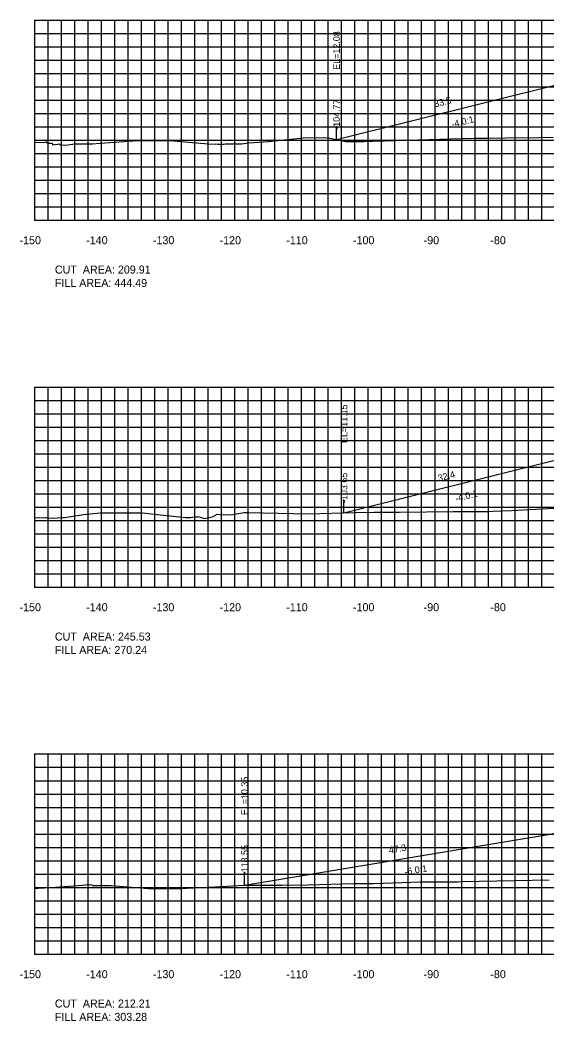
# Model space of a CAD drawing. Extents: x 1800880 to 1818864, y 245271 to 250560.
# Drawn here: x 1805878.8 to 1805957.8, y 250089.4 to 250239.4 of the extents above; entities that cross this region are included whole.
import ezdxf

# ---------------------------------------------------------------- set-up
doc = ezdxf.new("R2010")
doc.units = 0
for name, color, linetype in [('ANNO-TXT', 7, 'Continuous'), ('CL-CNST', 7, 'Continuous'), ('DESIGN - DRAINAGE - Bridges', 7, 'Continuous'), ('DRAINAGETXT', 7, 'Continuous'), ('Level 37', 7, 'Continuous'), ('Level 46', 7, 'Continuous'), ('Level 62', 7, 'Continuous'), ('SHT-BDR', 7, 'Continuous')]:
    doc.layers.add(name, color=color, linetype=linetype)

msp = doc.modelspace()

# ---------------------------------------------------------------- linework, layer by layer
at = {"layer": 'CL-CNST'}
for points in [[(1805881, 250221.11), (1805881.51, 250221.07), (1805882.47, 250221.11), (1805882.7, 250221.16), (1805882.93, 250220.98), (1805883.57, 250220.99), (1805883.7, 250220.74), (1805883.94, 250220.76), (1805884.46, 250220.84), (1805884.66, 250220.87), (1805884.89, 250220.75), (1805885.6, 250220.68), (1805885.95, 250220.72), (1805886.97, 250220.86), (1805887.35, 250220.87), (1805887.44, 250220.87), (1805887.79, 250220.87), (1805889.61, 250220.86), (1805890.81, 250221), (1805896.46, 250221.37), (1805896.51, 250221.38), (1805896.53, 250221.37), (1805896.7, 250221.37), (1805897.16, 250221.37), (1805898.96, 250221.37), (1805899.13, 250221.38), (1805900.27, 250221.39), (1805901.48, 250221.37), (1805901.79, 250221.33), (1805904.02, 250221.14), (1805907.01, 250220.86), (1805908.41, 250220.84), (1805909.31, 250220.85), (1805909.55, 250220.87), (1805911.94, 250220.86), (1805911.96, 250220.86), (1805913.05, 250221.05), (1805916.05, 250221.23), (1805921.25, 250221.79), (1805924.28, 250221.8), (1805924.39, 250221.8), (1805925.25, 250221.7), (1805927.56, 250221.25), (1805928.81, 250221.25), (1805930.35, 250221.25), (1805931.67, 250221.27), (1805936.86, 250221.44), (1805944.98, 250221.69), (1805947.09, 250221.74), (1805948.07, 250221.74), (1805948.87, 250221.74), (1805951.56, 250221.79), (1805956.62, 250221.84), (1805958.73, 250221.87)], [(1805881, 250164.8), (1805881.54, 250164.85), (1805882.35, 250164.8), (1805882.65, 250164.85), (1805882.84, 250164.86), (1805882.99, 250164.82), (1805883.52, 250164.77), (1805885.12, 250164.85), (1805885.27, 250164.85), (1805885.48, 250164.89), (1805888.27, 250165.34), (1805890.78, 250165.59), (1805891.11, 250165.58), (1805892.19, 250165.56), (1805892.3, 250165.58), (1805893.91, 250165.55), (1805894.29, 250165.55), (1805894.35, 250165.55), (1805894.47, 250165.55), (1805894.94, 250165.59), (1805896.11, 250165.59), (1805896.32, 250165.57), (1805897.15, 250165.56), (1805899.78, 250165.28), (1805902.68, 250164.97), (1805903.53, 250164.86), (1805904.34, 250164.86), (1805904.96, 250164.95), (1805905.32, 250164.98), (1805905.46, 250165), (1805905.84, 250164.9), (1805906.45, 250164.74), (1805906.89, 250164.8), (1805907.63, 250164.97), (1805908.34, 250165.35), (1805908.71, 250165.32), (1805910.36, 250165.25), (1805910.68, 250165.33), (1805912.38, 250165.64), (1805912.93, 250165.64), (1805921.96, 250165.4), (1805928.93, 250165.63), (1805931.87, 250165.66), (1805932.94, 250165.66), (1805934.24, 250165.66), (1805935.68, 250165.66), (1805943.73, 250165.78), (1805945.62, 250165.79), (1805947.09, 250165.79), (1805948.88, 250165.79), (1805949.66, 250165.8), (1805952.48, 250165.94), (1805963.38, 250166.52)], [(1805881, 250109.26), (1805881.51, 250109.3), (1805883.41, 250109.42), (1805887.5, 250109.74), (1805888.61, 250109.83), (1805889.16, 250109.85), (1805889.47, 250109.81), (1805889.71, 250109.72), (1805890.07, 250109.73), (1805892.26, 250109.73), (1805892.46, 250109.73), (1805893.09, 250109.68), (1805897.99, 250109.26), (1805899.5, 250109.26), (1805900.1, 250109.26), (1805900.19, 250109.26), (1805900.35, 250109.27), (1805900.66, 250109.27), (1805900.82, 250109.27), (1805901.92, 250109.27), (1805902.94, 250109.26), (1805903.82, 250109.34), (1805907.1, 250109.47), (1805912.39, 250109.79), (1805917.1, 250109.77), (1805917.51, 250109.77), (1805918.09, 250109.78), (1805921.91, 250109.82), (1805928.84, 250110), (1805929.6, 250110.03), (1805929.88, 250110.03), (1805930.23, 250110.03), (1805931.9, 250110.02), (1805938.79, 250110.26), (1805939.27, 250110.27), (1805940.58, 250110.29), (1805942.34, 250110.29), (1805944.49, 250110.29), (1805944.93, 250110.3), (1805952.97, 250110.47), (1805958.1, 250110.59)]]:
    msp.add_lwpolyline(points, dxfattribs=at)
at = {"layer": 'DESIGN - DRAINAGE - Bridges'}
for p, q in [((1805880.94, 250239.43), (1805881, 250239.43)), ((1805881, 250209.43), (1805881, 250239.43)), ((1805880.94, 250229.43), (1805881, 250229.43)), ((1805880.94, 250219.43), (1805881, 250219.43)), ((1805880.94, 250209.43), (1805881, 250209.43)), ((1805881, 250209.43), (1806181, 250209.43)), ((1805881, 250209.37), (1805881, 250209.43)), ((1805891, 250209.37), (1805891, 250209.43)), ((1805901, 250209.37), (1805901, 250209.43)), ((1805911, 250209.37), (1805911, 250209.43)), ((1805921, 250209.37), (1805921, 250209.43)), ((1805931, 250209.37), (1805931, 250209.43)), ((1805941, 250209.37), (1805941, 250209.43)), ((1805951, 250209.37), (1805951, 250209.43)), ((1805880.94, 250184.43), (1805881, 250184.43)), ((1805881, 250154.43), (1805881, 250184.43)), ((1805880.94, 250174.43), (1805881, 250174.43)), ((1805880.94, 250164.43), (1805881, 250164.43)), ((1805880.94, 250154.43), (1805881, 250154.43)), ((1805881, 250154.43), (1806181, 250154.43)), ((1805881, 250154.37), (1805881, 250154.43)), ((1805891, 250154.37), (1805891, 250154.43)), ((1805901, 250154.37), (1805901, 250154.43)), ((1805911, 250154.37), (1805911, 250154.43)), ((1805921, 250154.37), (1805921, 250154.43)), ((1805931, 250154.37), (1805931, 250154.43)), ((1805941, 250154.37), (1805941, 250154.43)), ((1805951, 250154.37), (1805951, 250154.43)), ((1805880.94, 250129.43), (1805881, 250129.43)), ((1805881, 250099.43), (1805881, 250129.43)), ((1805880.94, 250119.43), (1805881, 250119.43)), ((1805880.94, 250109.43), (1805881, 250109.43)), ((1805880.94, 250099.43), (1805881, 250099.43)), ((1805881, 250099.43), (1806181, 250099.43)), ((1805881, 250099.37), (1805881, 250099.43)), ((1805891, 250099.37), (1805891, 250099.43)), ((1805901, 250099.37), (1805901, 250099.43)), ((1805911, 250099.37), (1805911, 250099.43)), ((1805921, 250099.37), (1805921, 250099.43)), ((1805931, 250099.37), (1805931, 250099.43)), ((1805941, 250099.37), (1805941, 250099.43)), ((1805951, 250099.37), (1805951, 250099.43))]:
    msp.add_line(p, q, dxfattribs=at)
at = {"layer": 'Level 37'}
for p, q in [((1805926.23, 250221.51), (1805926.23, 250223.51)), ((1805927.35, 250165.58), (1805927.35, 250167.58)), ((1805912.45, 250109.79), (1805912.45, 250111.79))]:
    msp.add_line(p, q, dxfattribs=at)
at = {"layer": 'Level 46'}
for p, q in [((1805881, 250239.43), (1806181, 250239.43)), ((1805881, 250209.43), (1805881, 250239.43)), ((1805883, 250209.43), (1805883, 250239.43)), ((1805885, 250209.43), (1805885, 250239.43)), ((1805887, 250209.43), (1805887, 250239.43)), ((1805889, 250209.43), (1805889, 250239.43)), ((1805891, 250209.43), (1805891, 250239.43)), ((1805893, 250209.43), (1805893, 250239.43)), ((1805895, 250209.43), (1805895, 250239.43)), ((1805897, 250209.43), (1805897, 250239.43)), ((1805899, 250209.43), (1805899, 250239.43)), ((1805901, 250209.43), (1805901, 250239.43)), ((1805903, 250209.43), (1805903, 250239.43)), ((1805905, 250209.43), (1805905, 250239.43)), ((1805907, 250209.43), (1805907, 250239.43)), ((1805909, 250209.43), (1805909, 250239.43)), ((1805911, 250209.43), (1805911, 250239.43)), ((1805913, 250209.43), (1805913, 250239.43)), ((1805915, 250209.43), (1805915, 250239.43)), ((1805917, 250209.43), (1805917, 250239.43)), ((1805919, 250209.43), (1805919, 250239.43)), ((1805921, 250209.43), (1805921, 250239.43)), ((1805923, 250209.43), (1805923, 250239.43)), ((1805925, 250209.43), (1805925, 250239.43)), ((1805927, 250209.43), (1805927, 250239.43)), ((1805929, 250209.43), (1805929, 250239.43)), ((1805931, 250209.43), (1805931, 250239.43)), ((1805933, 250209.43), (1805933, 250239.43)), ((1805935, 250209.43), (1805935, 250239.43)), ((1805937, 250209.43), (1805937, 250239.43)), ((1805939, 250209.43), (1805939, 250239.43)), ((1805941, 250209.43), (1805941, 250239.43)), ((1805943, 250209.43), (1805943, 250239.43)), ((1805945, 250209.43), (1805945, 250239.43)), ((1805947, 250209.43), (1805947, 250239.43)), ((1805949, 250209.43), (1805949, 250239.43)), ((1805951, 250209.43), (1805951, 250239.43)), ((1805953, 250209.43), (1805953, 250239.43)), ((1805955, 250209.43), (1805955, 250239.43)), ((1805957, 250209.43), (1805957, 250239.43)), ((1805881, 250237.43), (1806181, 250237.43)), ((1805881, 250235.43), (1806181, 250235.43)), ((1805881, 250233.43), (1806181, 250233.43)), ((1805881, 250231.43), (1806181, 250231.43)), ((1805881, 250229.43), (1806181, 250229.43)), ((1805881, 250227.43), (1806181, 250227.43)), ((1805881, 250225.43), (1806181, 250225.43)), ((1805881, 250223.43), (1806181, 250223.43)), ((1805881, 250221.43), (1806181, 250221.43)), ((1805881, 250219.43), (1806181, 250219.43)), ((1805881, 250217.43), (1806181, 250217.43)), ((1805881, 250215.43), (1806181, 250215.43)), ((1805881, 250213.43), (1806181, 250213.43)), ((1805881, 250211.43), (1806181, 250211.43)), ((1805881, 250209.43), (1806181, 250209.43)), ((1805881, 250184.43), (1806181, 250184.43)), ((1805881, 250154.43), (1805881, 250184.43)), ((1805883, 250154.43), (1805883, 250184.43)), ((1805885, 250154.43), (1805885, 250184.43)), ((1805887, 250154.43), (1805887, 250184.43)), ((1805889, 250154.43), (1805889, 250184.43)), ((1805891, 250154.43), (1805891, 250184.43)), ((1805893, 250154.43), (1805893, 250184.43)), ((1805895, 250154.43), (1805895, 250184.43)), ((1805897, 250154.43), (1805897, 250184.43)), ((1805899, 250154.43), (1805899, 250184.43)), ((1805901, 250154.43), (1805901, 250184.43)), ((1805903, 250154.43), (1805903, 250184.43)), ((1805905, 250154.43), (1805905, 250184.43)), ((1805907, 250154.43), (1805907, 250184.43)), ((1805909, 250154.43), (1805909, 250184.43)), ((1805911, 250154.43), (1805911, 250184.43)), ((1805913, 250154.43), (1805913, 250184.43)), ((1805915, 250154.43), (1805915, 250184.43)), ((1805917, 250154.43), (1805917, 250184.43)), ((1805919, 250154.43), (1805919, 250184.43)), ((1805921, 250154.43), (1805921, 250184.43)), ((1805923, 250154.43), (1805923, 250184.43)), ((1805925, 250154.43), (1805925, 250184.43)), ((1805927, 250154.43), (1805927, 250184.43)), ((1805929, 250154.43), (1805929, 250184.43)), ((1805931, 250154.43), (1805931, 250184.43)), ((1805933, 250154.43), (1805933, 250184.43)), ((1805935, 250154.43), (1805935, 250184.43)), ((1805937, 250154.43), (1805937, 250184.43)), ((1805939, 250154.43), (1805939, 250184.43)), ((1805941, 250154.43), (1805941, 250184.43)), ((1805943, 250154.43), (1805943, 250184.43)), ((1805945, 250154.43), (1805945, 250184.43)), ((1805947, 250154.43), (1805947, 250184.43)), ((1805949, 250154.43), (1805949, 250184.43)), ((1805951, 250154.43), (1805951, 250184.43)), ((1805953, 250154.43), (1805953, 250184.43)), ((1805955, 250154.43), (1805955, 250184.43)), ((1805957, 250154.43), (1805957, 250184.43)), ((1805881, 250182.43), (1806181, 250182.43)), ((1805881, 250180.43), (1806181, 250180.43)), ((1805881, 250178.43), (1806181, 250178.43)), ((1805881, 250176.43), (1806181, 250176.43)), ((1805881, 250174.43), (1806181, 250174.43)), ((1805881, 250172.43), (1806181, 250172.43)), ((1805881, 250170.43), (1806181, 250170.43)), ((1805881, 250168.43), (1806181, 250168.43)), ((1805881, 250166.43), (1806181, 250166.43)), ((1805881, 250164.43), (1806181, 250164.43)), ((1805881, 250162.43), (1806181, 250162.43)), ((1805881, 250160.43), (1806181, 250160.43)), ((1805881, 250158.43), (1806181, 250158.43)), ((1805881, 250156.43), (1806181, 250156.43)), ((1805881, 250154.43), (1806181, 250154.43)), ((1805881, 250129.43), (1806181, 250129.43)), ((1805881, 250099.43), (1805881, 250129.43)), ((1805883, 250099.43), (1805883, 250129.43)), ((1805885, 250099.43), (1805885, 250129.43)), ((1805887, 250099.43), (1805887, 250129.43)), ((1805889, 250099.43), (1805889, 250129.43)), ((1805891, 250099.43), (1805891, 250129.43)), ((1805893, 250099.43), (1805893, 250129.43)), ((1805895, 250099.43), (1805895, 250129.43)), ((1805897, 250099.43), (1805897, 250129.43)), ((1805899, 250099.43), (1805899, 250129.43)), ((1805901, 250099.43), (1805901, 250129.43)), ((1805903, 250099.43), (1805903, 250129.43)), ((1805905, 250099.43), (1805905, 250129.43)), ((1805907, 250099.43), (1805907, 250129.43)), ((1805909, 250099.43), (1805909, 250129.43)), ((1805911, 250099.43), (1805911, 250129.43)), ((1805913, 250099.43), (1805913, 250129.43)), ((1805915, 250099.43), (1805915, 250129.43)), ((1805917, 250099.43), (1805917, 250129.43)), ((1805919, 250099.43), (1805919, 250129.43)), ((1805921, 250099.43), (1805921, 250129.43)), ((1805923, 250099.43), (1805923, 250129.43)), ((1805925, 250099.43), (1805925, 250129.43)), ((1805927, 250099.43), (1805927, 250129.43)), ((1805929, 250099.43), (1805929, 250129.43)), ((1805931, 250099.43), (1805931, 250129.43)), ((1805933, 250099.43), (1805933, 250129.43)), ((1805935, 250099.43), (1805935, 250129.43)), ((1805937, 250099.43), (1805937, 250129.43)), ((1805939, 250099.43), (1805939, 250129.43)), ((1805941, 250099.43), (1805941, 250129.43)), ((1805943, 250099.43), (1805943, 250129.43)), ((1805945, 250099.43), (1805945, 250129.43)), ((1805947, 250099.43), (1805947, 250129.43)), ((1805949, 250099.43), (1805949, 250129.43)), ((1805951, 250099.43), (1805951, 250129.43)), ((1805953, 250099.43), (1805953, 250129.43)), ((1805955, 250099.43), (1805955, 250129.43)), ((1805957, 250099.43), (1805957, 250129.43)), ((1805881, 250127.43), (1806181, 250127.43)), ((1805881, 250125.43), (1806181, 250125.43)), ((1805881, 250123.43), (1806181, 250123.43)), ((1805881, 250121.43), (1806181, 250121.43)), ((1805881, 250119.43), (1806181, 250119.43)), ((1805881, 250117.43), (1806181, 250117.43)), ((1805881, 250115.43), (1806181, 250115.43)), ((1805881, 250113.43), (1806181, 250113.43)), ((1805881, 250111.43), (1806181, 250111.43)), ((1805881, 250109.43), (1806181, 250109.43)), ((1805881, 250107.43), (1806181, 250107.43)), ((1805881, 250105.43), (1806181, 250105.43)), ((1805881, 250103.43), (1806181, 250103.43)), ((1805881, 250101.43), (1806181, 250101.43)), ((1805881, 250099.43), (1806181, 250099.43))]:
    msp.add_line(p, q, dxfattribs=at)
at = {"layer": 'Level 62'}
for points in [[(1805926.23, 250221.51), (1805959.75, 250229.89), (1805961.75, 250229.97), (1805970.68, 250230.33), (1805970.75, 250230.4), (1805971.75, 250230.44), (1805983.75, 250230.71), (1805995.75, 250230.97), (1806007.75, 250231.23), (1806019.75, 250231.5), (1806031.75, 250231.23), (1806041.33, 250230.85), (1806042.54, 250230.58), (1806042.55, 250229.2), (1806043.42, 250230.58), (1806044.67, 250230.85), (1806054.25, 250231.23), (1806066.25, 250231.5), (1806078.25, 250231.23), (1806090.25, 250230.9)], [(1805927.35, 250165.58), (1805959.75, 250173.68), (1805961.75, 250173.76), (1805970.68, 250174.12), (1805970.75, 250174.19), (1805971.75, 250174.23), (1805983.75, 250174.49), (1805995.75, 250174.76), (1806007.75, 250175.02), (1806019.75, 250175.29), (1806031.75, 250175.02), (1806041.75, 250174.62), (1806044.25, 250174.62)], [(1805912.45, 250109.79), (1805959.75, 250117.67), (1805961.75, 250117.75), (1805970.68, 250118.11), (1805970.75, 250118.18), (1805971.75, 250118.22), (1805983.75, 250118.48), (1805995.75, 250118.75), (1806007.75, 250119.01), (1806019.75, 250119.28), (1806031.75, 250119.01), (1806041.75, 250118.61), (1806044.25, 250118.61)]]:
    msp.add_lwpolyline(points, dxfattribs=at)

# ---------------------------------------------------------------- texts
for s, p in [('-150', (1805878.7, 250205.83)), ('-140', (1805888.7, 250205.83)), ('-130', (1805898.7, 250205.83)), ('-120', (1805908.7, 250205.83)), ('-110', (1805918.7, 250205.83)), ('-100', (1805928.7, 250205.83)), ('-90', (1805939.3, 250205.83)), ('-80', (1805949.3, 250205.83)), ('-150', (1805878.7, 250150.83)), ('-140', (1805888.7, 250150.83)), ('-130', (1805898.7, 250150.83)), ('-120', (1805908.7, 250150.83)), ('-110', (1805918.7, 250150.83)), ('-100', (1805928.7, 250150.83)), ('-90', (1805939.3, 250150.83)), ('-80', (1805949.3, 250150.83)), ('-150', (1805878.7, 250095.83)), ('-140', (1805888.7, 250095.83)), ('-130', (1805898.7, 250095.83)), ('-120', (1805908.7, 250095.83)), ('-110', (1805918.7, 250095.83)), ('-100', (1805928.7, 250095.83)), ('-90', (1805939.3, 250095.83)), ('-80', (1805949.3, 250095.83))]:
    msp.add_text(s, height=1.2).set_placement(p)
at = {"layer": 'ANNO-TXT'}
for s, rotation, p in [('33.5', 14.0362, (1805941, 250226.34)), ('32.4', 14.0362, (1805941.56, 250170.26)), ('47.3', 9.4623, (1805934.17, 250114.52))]:
    msp.add_text(s, height=1, rotation=rotation, dxfattribs=at).set_placement(p)
at = {"layer": 'DESIGN - DRAINAGE - Bridges'}
for p in [(1805881, 250209.43), (1805881, 250154.43), (1805881, 250099.43)]:
    msp.add_text('-', height=0.0001, dxfattribs=at).set_placement(p)
at = {"layer": 'DRAINAGETXT'}
for s, p in [('CUT  AREA: 209.91', (1805884, 250201.43)), ('FILL AREA: 444.49', (1805884, 250199.43)), ('CUT  AREA: 245.53', (1805884, 250146.43)), ('FILL AREA: 270.24', (1805884, 250144.43)), ('CUT  AREA: 212.21', (1805884, 250091.43)), ('FILL AREA: 303.28', (1805884, 250089.43))]:
    msp.add_text(s, height=1.2, dxfattribs=at).set_placement(p)
at = {"layer": 'Level 37'}
for s, rotation, p in [('-4.0:1', 14.0362, (1805943.6, 250223.28)), ('-4.0:1', 14.0362, (1805944.16, 250167.2)), ('-6.0:1', 9.4623, (1805936.51, 250111.26))]:
    msp.add_text(s, height=1, rotation=rotation, dxfattribs=at).set_placement(p)
at = {"layer": 'SHT-BDR'}
for s, p in [('EL=12.08', (1805926.73, 250231.98)), ('-104.77', (1805926.73, 250222.98)), ('EL=11.15', (1805927.85, 250176.05)), ('-103.65', (1805927.85, 250167.04)), ('EL=10.35', (1805912.95, 250120.26)), ('-118.55', (1805912.95, 250111.25))]:
    msp.add_text(s, height=1, rotation=90, dxfattribs=at).set_placement(p)

doc.saveas('drawing.dxf')
